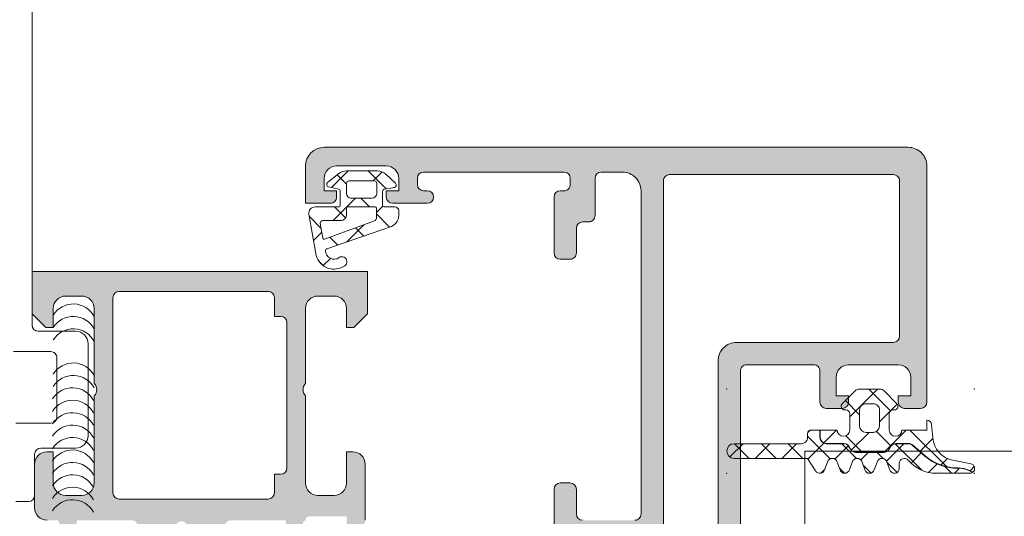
# Model space of a CAD drawing. Header units: millimetres. Extents: x 144573 to 336993, y 74252 to 247042.
# Tile 482 of 656: x 216623 to 216703, y 174683 to 174723. Entities that reach past the tile are written whole.
import ezdxf

# ---------------------------------------------------------------- set-up
doc = ezdxf.new("R2010")
doc.units = ezdxf.units.MM
doc.layers.add('FASÁDA DETAILNÍ', color=255, linetype='Continuous', lineweight=0)
doc.layers.add('NOVA', color=255, linetype='Continuous', lineweight=0)

# ---------------------------------------------------------------- blocks, each defined once
blk = doc.blocks.new('A$C69D17D4D')
at = {"layer": 'FASÁDA DETAILNÍ'}
h = blk.add_hatch(color=256, dxfattribs=at)
edge = h.paths.add_edge_path(flags=16)
edge.add_ellipse((-6469.200171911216, 1338.481925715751), major_axis=(-0.4999740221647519, 0), ratio=1, start_angle=-90.00297707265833, end_angle=0.0029770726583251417, ccw=False)
edge.add_line((-6469.2001459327, 1338.981899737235), (-6451.2001459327, 1338.981899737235))
edge.add_ellipse((-6451.200119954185, 1338.481925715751), major_axis=(-0.4999740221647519, 0), ratio=1, start_angle=179.9970229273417, end_angle=270.00297707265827, ccw=False)
edge.add_line((-6450.7001459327, 1338.481899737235), (-6450.7001459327, 1325.981899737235))
edge.add_ellipse((-6451.200167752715, 1325.981921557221), major_axis=(-0.5000218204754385, 0), ratio=1, start_angle=90.00250027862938, end_angle=179.9974997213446, ccw=False)
edge.add_line((-6451.2001459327, 1325.481899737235), (-6463.8031969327, 1325.481899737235))
edge.add_ellipse((-6463.803198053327, 1323.981900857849), major_axis=(-1.499998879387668, 0), ratio=1, start_angle=-90.00004280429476, end_angle=4.280428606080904e-05)
edge.add_line((-6465.303196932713, 1323.981899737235), (-6465.303196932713, 1310.981911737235))
edge.add_ellipse((-6465.803196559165, 1310.981911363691), major_axis=(-0.49999962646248, 0), ratio=1, start_angle=89.99995719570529, end_angle=180.0000428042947, ccw=False)
edge.add_line((-6465.803196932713, 1310.481911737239), (-6469.200145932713, 1310.481911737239))
edge.add_ellipse((-6469.200146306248, 1310.981911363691), major_axis=(-0.49999962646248, 0), ratio=1, start_angle=-4.280429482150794e-05, end_angle=90.00004280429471, ccw=False)
edge.add_line((-6469.7001459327, 1310.981911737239), (-6469.7001459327, 1338.481899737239))
edge = h.paths.add_edge_path()
edge.add_line((-6498.500140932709, 1339.681911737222), (-6498.500140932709, 1336.681911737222))
edge.add_line((-6498.500140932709, 1336.681911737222), (-6496.500140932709, 1336.681911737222))
edge.add_arc((-6496.500114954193, 1337.181885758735), 0.4999740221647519, 269.9970229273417, 360.0029770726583)
edge.add_line((-6496.000140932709, 1337.181911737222), (-6496.000140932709, 1337.681911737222))
edge.add_line((-6496.000140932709, 1337.681911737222), (-6497.000140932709, 1337.681911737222))
edge.add_line((-6497.000140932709, 1337.681911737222), (-6497.000140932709, 1338.681911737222))
edge.add_arc((-6496.000076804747, 1338.681847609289), 1.000064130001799, 90.00367402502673, 179.9963259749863, ccw=False)
edge.add_line((-6496.000140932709, 1339.681911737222), (-6492.000140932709, 1339.681911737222))
edge.add_arc((-6492.000170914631, 1338.681881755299), 1.000029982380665, 0.0017177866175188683, 89.99828221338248, ccw=False)
edge.add_line((-6491.000140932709, 1338.681911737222), (-6491.000140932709, 1337.681911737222))
edge.add_line((-6491.000140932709, 1337.681911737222), (-6492.000140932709, 1337.681911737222))
edge.add_line((-6492.000140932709, 1337.681911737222), (-6492.000140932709, 1337.181911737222))
edge.add_arc((-6491.500135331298, 1337.181917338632), 0.5000056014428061, 180.0006418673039, 269.9993581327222)
edge.add_line((-6491.500140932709, 1336.681911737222), (-6488.700137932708, 1336.681911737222))
edge.add_arc((-6488.700137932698, 1337.181911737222), 0.5, 270, 450)
edge.add_line((-6488.700137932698, 1337.681911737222), (-6489.000140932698, 1337.681911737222))
edge.add_arc((-6489.000130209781, 1338.181922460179), 0.5000107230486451, 180.0012287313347, 269.99877126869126, ccw=False)
edge.add_line((-6489.500140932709, 1338.181911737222), (-6489.500140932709, 1338.681911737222))
edge.add_arc((-6489.00007301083, 1338.681843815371), 0.500067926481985, 90.00778221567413, 179.9922177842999, ccw=False)
edge.add_line((-6489.000140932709, 1339.181911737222), (-6477.700145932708, 1339.181911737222))
edge.add_arc((-6477.700167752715, 1338.681889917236), 0.5000218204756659, 0.0025002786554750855, 89.99749972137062, ccw=False)
edge.add_line((-6477.2001459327, 1338.681911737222), (-6477.2001459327, 1338.181911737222))
edge.add_arc((-6477.70008325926, 1338.181849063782), 0.4999373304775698, -90.00718274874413, 0.007182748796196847, ccw=False)
edge.add_line((-6477.7001459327, 1337.681911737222), (-6478.000148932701, 1337.681911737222))
edge.add_arc((-6478.000086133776, 1337.181848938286), 0.5000628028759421, 90.00719532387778, 179.9928046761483)
edge.add_line((-6478.500148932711, 1337.181911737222), (-6478.500148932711, 1332.681911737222))
edge.add_arc((-6478.000143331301, 1332.681917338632), 0.5000056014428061, 180.0006418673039, 269.9993581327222)
edge.add_line((-6478.000148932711, 1332.181911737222), (-6477.200145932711, 1332.181911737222))
edge.add_arc((-6477.200119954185, 1332.681885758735), 0.4999740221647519, 269.9970229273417, 360.0029770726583)
edge.add_line((-6476.7001459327, 1332.681911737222), (-6476.7001459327, 1334.681911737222))
edge.add_arc((-6476.200078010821, 1334.681843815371), 0.500067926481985, 90.00778221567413, 179.9922177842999, ccw=False)
edge.add_line((-6476.2001459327, 1335.181911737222), (-6475.7001459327, 1335.181911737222))
edge.add_arc((-6475.70008325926, 1335.681849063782), 0.499937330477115, 269.9928172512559, 360.0071827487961)
edge.add_line((-6475.2001459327, 1335.681911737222), (-6475.2001459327, 1338.681911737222))
edge.add_arc((-6474.700090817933, 1338.681856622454), 0.500055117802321, 90.00631499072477, 179.9936850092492, ccw=False)
edge.add_line((-6474.7001459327, 1339.181911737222), (-6473.000148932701, 1339.181911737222))
edge.add_arc((-6473.000117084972, 1337.681943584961), 1.499968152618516, -0.0012165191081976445, 90.0012165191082, ccw=False)
edge.add_line((-6471.500148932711, 1337.681911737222), (-6471.500148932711, 1311.681911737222))
edge.add_arc((-6472.000128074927, 1311.681890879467), 0.4999791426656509, -90.00239022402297, 0.002390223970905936, ccw=False)
edge.add_line((-6472.000148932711, 1311.181911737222), (-6476.200145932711, 1311.181911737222))
edge.add_arc((-6476.20014033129, 1311.681917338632), 0.5000056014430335, 180.0006418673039, 269.99935813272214, ccw=False)
edge.add_line((-6476.7001459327, 1311.681911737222), (-6476.7001459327, 1313.681911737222))
edge.add_arc((-6477.200167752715, 1313.681889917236), 0.5000218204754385, 0.002500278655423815, 89.99749972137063)
edge.add_line((-6477.2001459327, 1314.181911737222), (-6478.000148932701, 1314.181911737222))
edge.add_arc((-6478.000096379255, 1313.681859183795), 0.5000525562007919, 90.00602154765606, 179.993978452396)
edge.add_line((-6478.500148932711, 1313.681911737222), (-6478.500148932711, 1308.681910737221))
edge.add_line((-6478.500148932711, 1308.681910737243), (-6478.282827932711, 1307.924021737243))
edge.add_arc((-6478.57120634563, 1307.841330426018), 0.2999999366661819, -52.09518532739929, 16.000024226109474, ccw=False)
edge.add_arc((-6478.202595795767, 1307.367910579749), 0.3000001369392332, 127.9047180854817, 179.9999699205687)
edge.add_line((-6478.502595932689, 1307.36791073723), (-6478.502593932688, 1305.30376373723))
edge.add_arc((-6478.102594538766, 1305.303763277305), 0.3999993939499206, 179.9999341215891, 291.9737695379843)
edge.add_line((-6477.952921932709, 1304.932821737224), (-6475.929692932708, 1305.749182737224))
edge.add_arc((-6476.00452955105, 1305.934652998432), 0.19999934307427, 291.9739078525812, 384.14109237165)
edge.add_line((-6475.82202193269, 1306.016449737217), (-6476.89034193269, 1308.400134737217))
edge.add_arc((-6476.707833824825, 1308.481931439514), 0.1999997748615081, 89.18009939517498, 204.1410254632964, ccw=False)
edge.add_line((-6476.70497193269, 1308.681910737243), (-6465.400891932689, 1308.681911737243))
edge.add_arc((-6465.392460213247, 1308.490497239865), 0.1916001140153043, -1.0444500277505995, 92.52222189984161, ccw=False)
edge.add_line((-6465.200891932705, 1308.487004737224), (-6465.200891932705, 1308.066420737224))
edge.add_line((-6465.200891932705, 1308.066420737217), (-6466.632626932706, 1305.600808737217))
edge.add_arc((-6466.373289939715, 1305.449997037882), 0.2999997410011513, 149.8208038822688, 254.0000282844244)
edge.add_line((-6466.455980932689, 1305.161618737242), (-6464.963819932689, 1304.733747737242))
edge.add_line((-6464.963819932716, 1304.73374773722), (-6464.100544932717, 1304.23533573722))
edge.add_arc((-6463.900544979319, 1304.581745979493), 0.4000000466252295, 240.0000115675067, 359.9999652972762)
edge.add_line((-6463.5005449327, 1304.581745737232), (-6463.5008919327, 1308.689676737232))
edge.add_line((-6463.500891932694, 1308.689676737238), (-6463.503196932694, 1323.181733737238))
edge.add_arc((-6463.003197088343, 1323.181911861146), 0.4999998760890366, 89.99998216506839, 180.0204115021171, ccw=False)
edge.add_line((-6463.003196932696, 1323.681911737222), (-6457.600154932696, 1323.681911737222))
edge.add_arc((-6457.600154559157, 1323.181912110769), 0.49999962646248, -4.28042947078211e-05, 90.00004280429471, ccw=False)
edge.add_line((-6457.100154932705, 1323.181911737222), (-6457.100154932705, 1320.681911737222))
edge.add_arc((-6456.600155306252, 1320.681911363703), 0.49999962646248, 179.9999571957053, 270.0000428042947)
edge.add_line((-6456.600154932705, 1320.181911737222), (-6455.300151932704, 1320.181911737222))
edge.add_arc((-6455.300131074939, 1320.681890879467), 0.4999791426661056, 269.997609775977, 360.002390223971)
edge.add_line((-6454.800151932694, 1320.681911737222), (-6454.800151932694, 1321.181911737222))
edge.add_line((-6454.800151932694, 1321.181911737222), (-6455.800151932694, 1321.181911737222))
edge.add_line((-6455.800151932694, 1321.181911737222), (-6455.800151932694, 1322.681911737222))
edge.add_arc((-6454.800120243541, 1322.681880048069), 1.000031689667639, 90.00181559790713, 179.998184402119, ccw=False)
edge.add_line((-6454.800151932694, 1323.681911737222), (-6450.800151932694, 1323.681911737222))
edge.add_arc((-6450.800221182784, 1322.681842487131), 1.00006925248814, 0.003967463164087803, 89.99603253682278, ccw=False)
edge.add_line((-6449.800151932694, 1322.681911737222), (-6449.800151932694, 1321.181911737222))
edge.add_line((-6449.800151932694, 1321.181911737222), (-6450.800151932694, 1321.181911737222))
edge.add_line((-6450.800151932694, 1321.181911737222), (-6450.800151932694, 1320.681911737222))
edge.add_arc((-6450.300177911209, 1320.681885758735), 0.4999740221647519, 179.9970229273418, 270.0029770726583)
edge.add_line((-6450.300151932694, 1320.181911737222), (-6449.000148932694, 1320.181911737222))
edge.add_arc((-6449.000154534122, 1320.681917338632), 0.5000056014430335, 270.0006418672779, 359.9993581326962)
edge.add_line((-6448.500148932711, 1320.681911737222), (-6448.500148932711, 1339.681911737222))
edge.add_arc((-6450.000119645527, 1339.681941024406), 1.499970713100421, 359.9988812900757, 450.0011187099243)
edge.add_line((-6450.000148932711, 1341.181911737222), (-6497.000140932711, 1341.181911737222))
edge.add_arc((-6497.000080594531, 1339.681851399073), 1.500060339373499, 90.00230465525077, 179.9976953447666)
h = blk.add_hatch(dxfattribs=at)
h.set_pattern_fill('ANSI37', color=256, scale=0.625, angle=90, style=0)
h.set_pattern_definition([(135, (-6496.000120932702, 1337.681939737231), (-1.403165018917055, -1.403165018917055), []), (225, (-6496.000120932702, 1337.681939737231), (1.403165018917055, -1.403165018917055), [])])
edge = h.paths.add_edge_path(flags=16)
edge.add_ellipse((-6495.697905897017, 1335.779726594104), major_axis=(-0.4977897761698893, 0), ratio=1, start_angle=89.74527797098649, end_angle=180.192579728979)
edge.add_line((-6495.200118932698, 1335.781399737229), (-6495.200118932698, 1336.281918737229))
edge.add_ellipse((-6495.10013518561, 1336.28193299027), major_axis=(-0.09998374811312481, 0), ratio=1, start_angle=-90.00874069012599, end_angle=0.008167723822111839, ccw=False)
edge.add_line((-6495.1001199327, 1336.381916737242), (-6492.8996899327, 1336.381920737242))
edge.add_ellipse((-6492.899692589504, 1336.281916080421), major_axis=(-0.1000046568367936, 0), ratio=1, start_angle=180.0015221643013, end_angle=269.9984778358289, ccw=False)
edge.add_line((-6492.799687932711, 1336.281918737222), (-6492.799687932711, 1335.469976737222))
edge.add_ellipse((-6492.999694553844, 1335.469985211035), major_axis=(-0.2000066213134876, 0), ratio=1, start_angle=105.68861530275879, end_angle=179.997572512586, ccw=False)
edge.add_line((-6492.945610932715, 1335.277429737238), (-6496.963751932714, 1333.790104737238))
edge.add_ellipse((-6496.998465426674, 1333.883886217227), major_axis=(-0.0999999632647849, 0), ratio=1, start_angle=10.322284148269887, end_angle=110.3121828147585, ccw=False)
edge.add_line((-6497.096846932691, 1333.86596773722), (-6497.317129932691, 1335.07543673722))
edge.add_ellipse((-6497.117239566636, 1335.081945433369), major_axis=(-0.199996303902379, 0), ratio=1, start_angle=-90.00104106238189, end_angle=1.8649678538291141, ccw=False)
edge.add_line((-6497.117235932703, 1335.281941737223), (-6495.700118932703, 1335.281941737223))
edge = h.paths.add_edge_path(flags=16)
edge.add_ellipse((-6495.000117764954, 1338.281930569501), major_axis=(-0.2000001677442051, 0), ratio=1, start_angle=-90.00023842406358, end_angle=0.00023842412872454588, ccw=False)
edge.add_line((-6495.000116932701, 1338.481930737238), (-6492.965659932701, 1338.481926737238))
edge.add_ellipse((-6492.965655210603, 1338.28193145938), major_axis=(-0.1999952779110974, 0), ratio=1, start_angle=179.999506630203, end_angle=270.00135281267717, ccw=False)
edge.add_line((-6492.765659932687, 1338.281929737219), (-6492.765659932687, 1337.481919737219))
edge.add_ellipse((-6493.16567074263, 1337.481928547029), major_axis=(-0.4000108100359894, 0), ratio=1, start_angle=90.0019780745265, end_angle=179.9987381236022, ccw=False)
edge.add_line((-6493.165656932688, 1337.081917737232), (-6494.800119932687, 1337.081917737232))
edge.add_ellipse((-6494.800123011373, 1337.481912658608), major_axis=(-0.3999949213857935, 0), ratio=1, start_angle=-0.0010139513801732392, end_angle=90.0004409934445, ccw=False)
edge.add_line((-6495.200117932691, 1337.481919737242), (-6495.200117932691, 1338.281929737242))
edge = h.paths.add_edge_path()
edge.add_arc((-6496.600109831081, 1338.205378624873), 0.2000083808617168, 130.0023157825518, 254.9984805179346)
edge.add_line((-6496.65188093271, 1338.012186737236), (-6495.848355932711, 1337.821652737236))
edge.add_arc((-6495.900132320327, 1337.628459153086), 0.200011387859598, 0.0027455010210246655, 74.99714367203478, ccw=False)
edge.add_line((-6495.700120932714, 1337.628468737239), (-6495.700120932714, 1336.531918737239))
edge.add_arc((-6495.850108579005, 1336.531908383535), 0.1499876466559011, -90.00395514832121, 0.0039551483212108, ccw=False)
edge.add_line((-6495.850118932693, 1336.381920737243), (-6497.732989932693, 1336.381928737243))
edge.add_arc((-6497.732991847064, 1335.881928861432), 0.4999998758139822, 89.9997806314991, 189.9335722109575)
edge.add_line((-6498.225495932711, 1335.79567573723), (-6497.644106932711, 1332.47594973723))
edge.add_arc((-6496.200121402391, 1332.882024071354), 1.499996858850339, 195.7069244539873, 305.0875539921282)
edge.add_arc((-6495.567814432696, 1331.981921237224), 0.3999981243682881, 305.0880041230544, 485.0880041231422)
edge.add_arc((-6496.20233599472, 1332.863220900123), 0.6860034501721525, 180.4843583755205, 306.1411855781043, ccw=False)
edge.add_arc((-6496.739212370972, 1332.877041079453), 0.1503878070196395, 109.0161509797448, 187.4960782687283, ccw=False)
edge.add_line((-6496.788213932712, 1333.019221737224), (-6491.741987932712, 1334.746903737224))
edge.add_arc((-6492.000109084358, 1335.712995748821), 0.9999801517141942, 284.958910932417, 360.0005723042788)
edge.add_line((-6491.000128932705, 1335.713005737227), (-6491.000116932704, 1336.081910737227))
edge.add_arc((-6491.3001366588, 1336.081890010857), 0.3000197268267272, 0.003958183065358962, 89.99680575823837)
edge.add_line((-6491.300119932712, 1336.381909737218), (-6492.150134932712, 1336.381909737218))
edge.add_arc((-6492.150147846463, 1336.53189382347), 0.1499840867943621, 179.9950667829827, 270.00493321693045, ccw=False)
edge.add_line((-6492.300131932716, 1336.531906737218), (-6492.300120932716, 1337.628468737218))
edge.add_arc((-6492.100106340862, 1337.62845962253), 0.20001459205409, 105.00237433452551, 179.997389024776, ccw=False)
edge.add_line((-6492.151881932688, 1337.821656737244), (-6491.348509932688, 1337.950750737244))
edge.add_arc((-6491.400234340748, 1338.143926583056), 0.1999808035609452, 284.9897870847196, 405.0074444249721)
edge.add_line((-6491.258844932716, 1338.285352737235), (-6492.034714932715, 1339.011871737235))
edge.add_arc((-6492.718225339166, 1338.281930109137), 1.000000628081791, 46.88146232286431, 90.0000340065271)
edge.add_line((-6492.718225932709, 1339.281930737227), (-6495.196858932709, 1339.281930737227))
edge.add_arc((-6495.196857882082, 1338.281927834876), 1.000002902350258, 90.00006019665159, 127.8277930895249)
edge.add_line((-6495.810149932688, 1339.071787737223), (-6496.728678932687, 1338.358588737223))
h = blk.add_hatch(color=256, dxfattribs=at)
edge = h.paths.add_edge_path()
edge.add_arc((-6516.799990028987, 1311.061932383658), 0.1199999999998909, 89.99999999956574, 180)
edge.add_line((-6516.919990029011, 1311.061932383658), (-6516.919990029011, 1308.301934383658))
edge.add_arc((-6517.219990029, 1308.301934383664), 0.2999999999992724, -90.00000000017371, 0, ccw=False)
edge.add_line((-6517.219990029, 1308.001934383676), (-6518.199964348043, 1308.001934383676))
edge.add_arc((-6518.199964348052, 1308.301934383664), 0.2999999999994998, 179.9999999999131, 270, ccw=False)
edge.add_line((-6518.499964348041, 1308.301934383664), (-6518.499964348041, 1310.181945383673))
edge.add_arc((-6518.57883144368, 1310.449488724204), 0.2789255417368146, 286.4245945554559, 361.1628700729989)
edge.add_line((-6518.29996334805, 1310.455149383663), (-6518.29996334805, 1310.908743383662))
edge.add_arc((-6518.578800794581, 1310.914411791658), 0.2788950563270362, 358.8354106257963, 433.5801235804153)
edge.add_line((-6518.499964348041, 1311.181932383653), (-6519.300139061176, 1311.181932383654))
edge.add_arc((-6519.300139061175, 1312.181932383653), 0.9999999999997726, 180.000000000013, 270, ccw=False)
edge.add_line((-6520.300139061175, 1312.181932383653), (-6520.300139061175, 1315.681939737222))
edge.add_arc((-6519.300119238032, 1315.681919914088), 1.000019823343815, 90.0011357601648, 179.9988642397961, ccw=False)
edge.add_line((-6519.300139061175, 1316.681939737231), (-6518.800139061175, 1316.681939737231))
edge.add_line((-6518.800139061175, 1316.681939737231), (-6518.800139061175, 1314.181939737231))
edge.add_arc((-6517.800093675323, 1314.181985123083), 1.0000453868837, 180.0026002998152, 269.9973997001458)
edge.add_line((-6517.800139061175, 1313.181939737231), (-6516.500120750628, 1313.181939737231))
edge.add_arc((-6516.500173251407, 1314.181992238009), 1.000052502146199, 270.0030079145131, 359.9969920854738)
edge.add_line((-6515.500120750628, 1314.181939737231), (-6515.500120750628, 1321.181939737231))
edge.add_arc((-6516.025242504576, 1321.681939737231), 0.7250881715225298, 316.4038161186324, 403.5961838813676)
edge.add_line((-6515.500120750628, 1322.181939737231), (-6515.500120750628, 1328.216027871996))
edge.add_arc((-6516.500173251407, 1328.215975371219), 1.000052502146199, 0.003007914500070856, 89.9969920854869)
edge.add_line((-6516.500120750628, 1329.216027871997), (-6517.800139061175, 1329.216027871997))
edge.add_arc((-6517.800093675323, 1328.215982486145), 1.000045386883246, 90.00260029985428, 179.9973997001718)
edge.add_line((-6518.800139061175, 1328.216027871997), (-6518.800139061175, 1326.681939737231))
edge.add_line((-6518.800139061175, 1326.681939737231), (-6519.400145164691, 1326.681939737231))
edge.add_line((-6519.400145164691, 1326.681939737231), (-6520.500120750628, 1327.781945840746))
edge.add_line((-6520.500120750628, 1327.781945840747), (-6520.500120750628, 1331.181939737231))
edge.add_line((-6520.500120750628, 1331.181939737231), (-6493.500219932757, 1331.181939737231))
edge.add_line((-6493.500219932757, 1331.181939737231), (-6493.500219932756, 1327.781945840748))
edge.add_line((-6493.500219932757, 1327.781945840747), (-6494.600195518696, 1326.68193973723))
edge.add_line((-6494.600195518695, 1326.681939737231), (-6495.20020162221, 1326.681939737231))
edge.add_line((-6495.20020162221, 1326.681939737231), (-6495.200201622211, 1328.216027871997))
edge.add_arc((-6496.200247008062, 1328.215982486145), 1.000045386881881, 0.00260029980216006, 89.99739970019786)
edge.add_line((-6496.20020162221, 1329.216027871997), (-6497.500219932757, 1329.216027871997))
edge.add_arc((-6497.500167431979, 1328.215975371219), 1.000052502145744, 90.003007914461, 179.9969920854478)
edge.add_line((-6498.500219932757, 1328.216027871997), (-6498.500219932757, 1322.18193973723))
edge.add_arc((-6497.975098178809, 1321.681939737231), 0.7250881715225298, 136.4038161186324, 223.5961838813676)
edge.add_line((-6498.500219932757, 1321.181939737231), (-6498.500219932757, 1314.181939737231))
edge.add_arc((-6497.500167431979, 1314.181992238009), 1.000052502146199, 180.0030079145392, 269.9969920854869)
edge.add_line((-6497.500219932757, 1313.181939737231), (-6496.20020162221, 1313.181939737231))
edge.add_arc((-6496.200247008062, 1314.181985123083), 1.000045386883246, 270.0026002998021, 359.9973997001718)
edge.add_line((-6495.20020162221, 1314.181939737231), (-6495.20020162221, 1316.681939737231))
edge.add_line((-6495.20020162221, 1316.681939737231), (-6494.70020162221, 1316.681939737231))
edge.add_arc((-6494.700221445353, 1315.681919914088), 1.00001982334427, 0.0011357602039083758, 89.99886423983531, ccw=False)
edge.add_line((-6493.70020162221, 1315.681939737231), (-6493.70020162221, 1311.181939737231))
edge.add_arc((-6494.200191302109, 1311.181929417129), 0.4999896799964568, -90.00118262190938, 0.0011826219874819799, ccw=False)
edge.add_line((-6494.20020162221, 1310.681939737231), (-6495.20020162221, 1310.681939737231))
edge.add_line((-6495.20020162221, 1310.681939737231), (-6495.20020162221, 1311.481942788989))
edge.add_line((-6495.20020162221, 1311.481942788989), (-6498.200216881, 1311.481942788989))
edge.add_arc((-6498.200219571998, 1311.181935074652), 0.3000077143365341, 89.99948607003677, 180.0005139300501)
edge.add_arc((-6498.421390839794, 1310.914411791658), 0.2788950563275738, 106.4198764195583, 181.1645893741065)
edge.add_line((-6498.700228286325, 1310.908743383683), (-6498.700228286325, 1310.455149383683))
edge.add_arc((-6498.421360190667, 1310.449488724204), 0.2789255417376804, 178.837129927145, 253.5754054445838)
edge.add_line((-6498.500227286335, 1310.181945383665), (-6498.500227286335, 1308.301934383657))
edge.add_arc((-6498.800227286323, 1308.301934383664), 0.3000000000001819, -90, 0, ccw=False)
edge.add_line((-6498.800227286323, 1308.001934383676), (-6499.780201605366, 1308.001934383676))
edge.add_arc((-6499.780201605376, 1308.301934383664), 0.3000000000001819, 180, 270.0000000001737, ccw=False)
edge.add_line((-6500.080201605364, 1308.301934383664), (-6500.080201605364, 1311.061932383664))
edge.add_arc((-6500.200201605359, 1311.061932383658), 0.1199999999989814, 0, 90.00000000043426)
edge.add_line((-6500.200201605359, 1311.181932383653), (-6504.500227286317, 1311.181932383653))
edge.add_arc((-6504.500227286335, 1310.681932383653), 0.5, 90, 179.9999999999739)
edge.add_line((-6505.000227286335, 1310.681932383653), (-6505.000227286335, 1309.981932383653))
edge.add_line((-6505.000227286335, 1309.981932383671), (-6503.618731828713, 1307.589112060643))
edge.add_arc((-6503.738347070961, 1307.520052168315), 0.1381197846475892, -97.7024374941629, 30.0000000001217, ccw=False)
edge.add_arc((-6503.290728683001, 1312.361403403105), 4.999999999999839, 198.7094007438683, 264.65077199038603, ccw=False)
edge.add_arc((-6508.500095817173, 1310.597177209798), 0.5000000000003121, 18.70940074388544, 161.2905992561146)
edge.add_arc((-6513.709462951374, 1312.361403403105), 4.999999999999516, 275.34922800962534, 341.29059925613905, ccw=False)
edge.add_arc((-6513.261844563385, 1307.520052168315), 0.1381197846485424, 149.9999999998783, 277.7024374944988, ccw=False)
edge.add_line((-6513.381459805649, 1307.589112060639), (-6511.999964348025, 1309.981932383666))
edge.add_line((-6511.999964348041, 1309.981932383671), (-6511.999964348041, 1310.681932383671))
edge.add_arc((-6512.499964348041, 1310.681932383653), 0.5, 2.605510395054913e-11, 90.00000000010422)
edge.add_line((-6512.499964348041, 1311.181932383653), (-6516.799990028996, 1311.181932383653))
edge = h.paths.add_edge_path(flags=16)
edge.add_arc((-6501.500212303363, 1329.081933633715), 0.5, 0, 90)
edge.add_line((-6501.500212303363, 1329.581933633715), (-6513.500120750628, 1329.581933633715))
edge.add_arc((-6513.500120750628, 1329.081933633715), 0.5, 90, 180)
edge.add_line((-6514.000120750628, 1329.081933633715), (-6514.000120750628, 1313.381951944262))
edge.add_arc((-6513.500120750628, 1313.381951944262), 0.5, 180, 270)
edge.add_line((-6513.500120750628, 1312.881951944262), (-6501.500212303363, 1312.881951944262))
edge.add_arc((-6501.500212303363, 1313.381951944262), 0.5, 270, 360)
edge.add_line((-6501.000212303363, 1313.381951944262), (-6501.000212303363, 1314.881951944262))
edge.add_line((-6501.000212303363, 1314.881951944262), (-6500.500212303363, 1314.881951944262))
edge.add_arc((-6500.500212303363, 1315.381951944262), 0.5, 270, 360)
edge.add_line((-6500.000212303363, 1315.381951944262), (-6500.000212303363, 1327.081933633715))
edge.add_arc((-6500.500212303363, 1327.081933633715), 0.5, 0, 90)
edge.add_line((-6500.500212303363, 1327.581933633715), (-6501.000212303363, 1327.581933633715))
edge.add_line((-6501.000212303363, 1327.581933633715), (-6501.000212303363, 1329.081933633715))
h = blk.add_hatch(dxfattribs=at)
h.set_pattern_fill('ANSI37', color=256, scale=0.625, angle=90, style=0)
h.set_pattern_definition([(135, (0, 0), (-1.403165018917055, -1.403165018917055), []), (225, (0, 0), (1.403165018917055, -1.403165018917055), [])])
edge = h.paths.add_edge_path()
edge.add_arc((-6455.110072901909, 1320.345933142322), 0.2900050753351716, 494.9975633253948, 629.9994892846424)
edge.add_line((-6455.110075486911, 1320.055928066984), (-6455.010081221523, 1320.055928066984))
edge.add_arc((-6455.010081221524, 1319.745928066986), 0.3099999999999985, 359.9999999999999, 450.0000000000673, ccw=False)
edge.add_line((-6454.700081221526, 1319.745928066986), (-6454.700081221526, 1318.445952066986))
edge.add_arc((-6455.210081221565, 1318.445952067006), 0.5100000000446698, 181.1235201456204, 360.00000000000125, ccw=False)
edge.add_line((-6455.719983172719, 1318.435952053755), (-6457.078591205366, 1318.435950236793))
edge.add_line((-6457.078591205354, 1318.435950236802), (-6457.078591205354, 1317.845949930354))
edge.add_arc((-6456.588591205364, 1317.845949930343), 0.4900000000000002, 180.0000000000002, 270)
edge.add_line((-6456.588591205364, 1317.355949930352), (-6455.188593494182, 1317.355949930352))
edge.add_arc((-6455.188593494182, 1316.845949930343), 0.5099999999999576, 390.00000000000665, 450.0000000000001, ccw=False)
edge.add_line((-6454.746920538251, 1317.100949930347), (-6454.631450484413, 1316.900949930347))
edge.add_arc((-6454.207098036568, 1317.145949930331), 0.4900000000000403, 210.0000000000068, 270.0000000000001)
edge.add_line((-6454.207098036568, 1316.65594993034), (-6451.970088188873, 1316.65594993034))
edge.add_arc((-6451.970088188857, 1317.145949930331), 0.4899999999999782, 270.0000000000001, 330.0000000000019)
edge.add_line((-6451.545735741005, 1316.900949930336), (-6451.430265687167, 1317.100949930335))
edge.add_arc((-6450.988592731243, 1316.845949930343), 0.5100000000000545, 449.9999999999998, 510.00000000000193, ccw=False)
edge.add_line((-6450.988592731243, 1317.355949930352), (-6449.990995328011, 1317.355949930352))
edge.add_arc((-6449.990995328, 1316.850016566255), 0.5059333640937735, 409.3588191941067, 449.99999999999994, ccw=False)
edge.add_line((-6449.661470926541, 1317.233920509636), (-6448.635239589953, 1316.353053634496))
edge.add_arc((-6446.034042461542, 1319.383511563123), 3.993732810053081, 229.3588191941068, 270.618869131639)
edge.add_arc((-6445.969195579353, 1313.380128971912), 2.010000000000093, 423.34520873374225, 450.61886913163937, ccw=False)
edge.add_line((-6445.067481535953, 1315.176517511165), (-6444.800445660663, 1315.042476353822))
edge.add_arc((-6445.045415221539, 1315.345940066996), 0.3900003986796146, 308.9120293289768, 438.9894375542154)
edge.add_line((-6444.9709290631, 1315.728761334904), (-6446.409019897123, 1316.008362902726))
edge.add_arc((-6446.02540784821, 1317.981416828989), 2.010000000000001, 184.9952493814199, 258.9975035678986, ccw=False)
edge.add_line((-6448.027773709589, 1317.806399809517), (-6448.121555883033, 1318.879359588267))
edge.add_arc((-6448.51012299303, 1318.845938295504), 0.3900017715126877, 364.9160046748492, 448.5301263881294)
edge.add_line((-6448.500118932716, 1319.235811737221), (-6448.500118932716, 1318.435940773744))
edge.add_line((-6448.500118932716, 1318.43594077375), (-6450.500198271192, 1318.435952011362))
edge.add_arc((-6451.010100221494, 1318.445952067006), 0.5100000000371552, 180, 358.8764750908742, ccw=False)
edge.add_line((-6451.520100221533, 1318.445952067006), (-6451.520100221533, 1319.745928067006))
edge.add_arc((-6451.210100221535, 1319.745928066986), 0.3100000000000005, 449.99999999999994, 539.9999999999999, ccw=False)
edge.add_line((-6451.210100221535, 1320.055928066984), (-6451.110075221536, 1320.055928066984))
edge.add_arc((-6451.110103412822, 1320.345943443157), 0.2900153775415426, 270.0055695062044, 404.9966855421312)
edge.add_line((-6450.905019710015, 1320.551003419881), (-6451.945584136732, 1321.59230044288))
edge.add_arc((-6452.292188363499, 1321.24594006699), 0.4900000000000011, 404.9798378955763, 449.9999999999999)
edge.add_line((-6452.292188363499, 1321.735940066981), (-6453.928236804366, 1321.735940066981))
edge.add_arc((-6453.928236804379, 1321.24594006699), 0.4899999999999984, 450.0000000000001, 495.0276992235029)
edge.add_line((-6454.274886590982, 1321.59225484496), (-6455.315128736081, 1320.551006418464))
edge = h.paths.add_edge_path()
edge.add_arc((-6453.410104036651, 1318.745918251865), 0.4999901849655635, 180, 269.9999999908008, ccw=False)
edge.add_line((-6453.910094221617, 1318.745918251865), (-6453.910094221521, 1320.045928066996))
edge.add_arc((-6453.410112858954, 1320.045946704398), 0.4999813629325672, 89.9978642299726, 180.0021357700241, ccw=False)
edge.add_line((-6453.41009422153, 1320.545928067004), (-6452.810087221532, 1320.545928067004))
edge.add_arc((-6452.810068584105, 1320.045946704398), 0.4999813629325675, 359.997864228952, 450.002135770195, ccw=False)
edge.add_line((-6452.310087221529, 1320.045928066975), (-6452.310087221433, 1318.745918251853))
edge.add_arc((-6452.810077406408, 1318.745918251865), 0.4999901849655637, 270, 360, ccw=False)
edge.add_line((-6452.810077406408, 1318.245928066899), (-6453.41010403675, 1318.245928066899))
h = blk.add_hatch(dxfattribs=at)
h.set_pattern_fill('ANSI37', color=256, scale=0.48, angle=90, style=0)
h.set_pattern_definition([(135, (0, 0), (-1.077630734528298, -1.077630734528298), []), (225, (0, 0), (1.077630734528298, -1.077630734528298), [])])
edge = h.paths.add_edge_path()
edge.add_line((-6455.714307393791, 1315.852523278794), (-6455.487048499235, 1315.245465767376))
edge.add_arc((-6455.110212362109, 1315.345940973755), 0.3900009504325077, 194.9293687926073, 345.070631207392)
edge.add_line((-6454.733376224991, 1315.245465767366), (-6454.506117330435, 1315.852523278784))
edge.add_arc((-6454.110212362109, 1315.745939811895), 0.4100009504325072, 375.06763367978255, 524.9323663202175, ccw=False)
edge.add_line((-6453.714307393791, 1315.852523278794), (-6453.487048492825, 1315.245465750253))
edge.add_arc((-6453.110212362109, 1315.345939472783), 0.390000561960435, 194.9291583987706, 345.0708416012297)
edge.add_line((-6452.733376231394, 1315.245465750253), (-6452.506117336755, 1315.852523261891))
edge.add_arc((-6452.110212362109, 1315.745941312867), 0.4100005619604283, 375.06742474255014, 524.9325713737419, ccw=False)
edge.add_line((-6451.714307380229, 1315.852523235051), (-6451.487052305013, 1315.245465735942))
edge.add_arc((-6451.110169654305, 1315.345952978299), 0.3900489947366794, 194.9293168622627, 359.9999999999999)
edge.add_line((-6450.720120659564, 1315.345952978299), (-6450.720120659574, 1315.745942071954))
edge.add_arc((-6450.310120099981, 1315.745942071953), 0.4100005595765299, 400.3199356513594, 539.9999999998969, ccw=False)
edge.add_arc((-6447.717833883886, 1317.945911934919), 2.989972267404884, 220.3199378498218, 270.0013304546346)
edge.add_line((-6447.717764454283, 1314.955939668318), (-6445.045972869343, 1314.955940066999))
edge.add_arc((-6445.045415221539, 1315.345940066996), 0.3900003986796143, 269.9180747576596, 305.6405699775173)
edge.add_line((-6444.818162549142, 1315.028991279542), (-6445.076453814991, 1315.158642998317))
edge.add_arc((-6445.969195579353, 1313.380128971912), 1.990000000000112, 423.3452087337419, 450.6188691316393)
edge.add_arc((-6446.034042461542, 1319.383511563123), 4.013732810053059, 229.3588191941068, 270.618869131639, ccw=False)
edge.add_line((-6448.648265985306, 1316.337877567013), (-6449.674497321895, 1317.218744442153))
edge.add_arc((-6449.990995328, 1316.850016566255), 0.4859333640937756, 409.3588191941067, 449.9999999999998)
edge.add_line((-6449.990995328, 1317.335949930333), (-6450.988592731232, 1317.335949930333))
edge.add_arc((-6450.988592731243, 1316.845949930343), 0.4900000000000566, 450.0000000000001, 510.0000000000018)
edge.add_line((-6451.412945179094, 1317.090949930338), (-6451.528415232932, 1316.890949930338))
edge.add_arc((-6451.970088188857, 1317.145949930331), 0.5099999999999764, 269.9999999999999, 330.0000000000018, ccw=False)
edge.add_line((-6451.970088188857, 1316.635949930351), (-6454.207098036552, 1316.635949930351))
edge.add_arc((-6454.207098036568, 1317.145949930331), 0.5100000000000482, 210.000000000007, 269.9999999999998, ccw=False)
edge.add_line((-6454.648770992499, 1316.890949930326), (-6454.764241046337, 1317.090949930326))
edge.add_arc((-6455.188593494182, 1316.845949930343), 0.4899999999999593, 390.000000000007, 449.9999999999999)
edge.add_line((-6455.188593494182, 1317.335949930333), (-6456.588591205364, 1317.335949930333))
edge.add_arc((-6456.588591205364, 1317.845949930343), 0.509999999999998, 179.9999999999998, 270, ccw=False)
edge.add_line((-6457.098591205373, 1317.845949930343), (-6457.098591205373, 1318.435950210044))
edge.add_line((-6457.098591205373, 1318.435950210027), (-6457.810212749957, 1318.435949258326))
edge.add_arc((-6457.810212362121, 1318.145949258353), 0.2900000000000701, 450.0000766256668, 540.0000000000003)
edge.add_line((-6458.1002123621, 1318.145949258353), (-6458.10021236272, 1317.84596412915))
edge.add_arc((-6458.610034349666, 1317.845782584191), 0.5098220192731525, 269.97571351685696, 360.0204027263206, ccw=False)
edge.add_line((-6458.610250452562, 1317.335960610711), (-6464.010213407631, 1317.335930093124))
edge.add_arc((-6464.01021007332, 1316.745931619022), 0.5899984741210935, 450.0003238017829, 630.0000000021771)
edge.add_line((-6464.010210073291, 1316.15593314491), (-6458.104801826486, 1316.15593314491))
edge.add_line((-6458.104801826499, 1316.15593314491), (-6457.448098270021, 1315.151178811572))
edge.add_arc((-6457.110210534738, 1315.345939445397), 0.3899997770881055, 209.9594211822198, 345.0702409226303)
edge.add_line((-6456.733376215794, 1315.245461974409), (-6456.506117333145, 1315.852523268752))
edge.add_arc((-6456.110212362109, 1315.745939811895), 0.4100009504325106, 375.0676336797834, 524.9323677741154, ccw=False)
for points in [[(-6520.500120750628, 1445.418080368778), (-6520.500120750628, 1326.881939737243, 0.414213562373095), (-6520.000120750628, 1326.381939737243), (-6517.000120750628, 1326.381939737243, -0.414213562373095), (-6516.000120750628, 1325.381939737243), (-6516.000120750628, 1317.981939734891, -0.4142135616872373), (-6517.0001207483, 1316.981939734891), (-6519.800120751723, 1316.981939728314, 0.4142135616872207), (-6520.300120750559, 1316.481939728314), (-6520.300120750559, 1313.181939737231, -0.414213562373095), (-6520.800120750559, 1312.681939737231), (-6521.800120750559, 1312.681939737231, -0.414213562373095)], [(-6521.800120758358, 1318.981941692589), (-6519.000120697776, 1318.981941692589, 0.4142135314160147), (-6518.500120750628, 1319.481941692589), (-6518.500120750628, 1324.247990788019, 0.4142135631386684), (-6519.000120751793, 1324.747990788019), (-6522.000120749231, 1324.747990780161, -0.4142135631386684)], [(-6476.2001459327, 1311.181911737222, -0.414207), (-6476.7001459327, 1311.681911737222), (-6476.7001459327, 1313.681911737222), (-6476.7001459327, 1313.681911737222, 0.414188), (-6477.2001459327, 1314.181911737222), (-6478.000148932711, 1314.181911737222), (-6478.000148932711, 1314.181911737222, 0.414152), (-6478.500148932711, 1313.681911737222), (-6478.500148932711, 1308.681910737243)], [(-6463.500891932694, 1308.689676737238), (-6463.503196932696, 1323.181733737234), (-6463.503196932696, 1323.181733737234, -0.414318), (-6463.003196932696, 1323.681911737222), (-6457.600154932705, 1323.681911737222), (-6457.600154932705, 1323.681911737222, -0.414214), (-6457.100154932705, 1323.181911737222), (-6457.100154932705, 1320.681911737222), (-6457.100154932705, 1320.681911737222, 0.414214), (-6456.600154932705, 1320.181911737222), (-6455.300151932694, 1320.181911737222), (-6455.300151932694, 1320.181911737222, 0.414238), (-6454.800151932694, 1320.681911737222), (-6454.800151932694, 1321.181911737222), (-6455.800151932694, 1321.181911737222), (-6455.800151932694, 1322.681911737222), (-6455.800151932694, 1322.681911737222, -0.414195), (-6454.800151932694, 1323.681911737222), (-6450.800151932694, 1323.681911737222), (-6450.800151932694, 1323.681911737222, -0.414173), (-6449.800151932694, 1322.681911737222), (-6449.800151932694, 1321.181911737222), (-6450.800151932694, 1321.181911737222), (-6450.800151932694, 1320.681911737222), (-6450.800151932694, 1320.681911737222, 0.414244), (-6450.300151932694, 1320.181911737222), (-6449.000148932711, 1320.181911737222), (-6449.000148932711, 1320.181911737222, 0.414207), (-6448.500148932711, 1320.681911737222), (-6448.500148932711, 1339.681911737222), (-6448.500148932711, 1339.681911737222, 0.414225), (-6450.000148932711, 1341.181911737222), (-6497.000140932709, 1341.181911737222), (-6497.000140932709, 1341.181911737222, 0.41419), (-6498.500140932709, 1339.681911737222), (-6498.500140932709, 1339.681911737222), (-6498.500140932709, 1336.681911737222), (-6496.500140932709, 1336.681911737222), (-6496.500140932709, 1336.681911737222, 0.414244), (-6496.000140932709, 1337.181911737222), (-6496.000140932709, 1337.681911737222), (-6497.000140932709, 1337.681911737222), (-6497.000140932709, 1338.681911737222), (-6497.000140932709, 1338.681911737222, -0.414176), (-6496.000140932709, 1339.681911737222), (-6492.000140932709, 1339.681911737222), (-6492.000140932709, 1339.681911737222, -0.414196), (-6491.000140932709, 1338.681911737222), (-6491.000140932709, 1337.681911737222), (-6492.000140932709, 1337.681911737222), (-6492.000140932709, 1337.181911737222), (-6492.000140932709, 1337.181911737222, 0.414207), (-6491.500140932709, 1336.681911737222), (-6488.700137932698, 1336.681911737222), (-6488.700137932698, 1336.681911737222, 1), (-6488.700137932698, 1337.681911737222), (-6489.000140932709, 1337.681911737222), (-6489.000140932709, 1337.681911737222, -0.414201), (-6489.500140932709, 1338.181911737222), (-6489.500140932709, 1338.681911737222), (-6489.500140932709, 1338.681911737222, -0.414134), (-6489.000140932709, 1339.181911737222), (-6477.7001459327, 1339.181911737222), (-6477.7001459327, 1339.181911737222, -0.414188), (-6477.2001459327, 1338.681911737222), (-6477.2001459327, 1338.181911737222), (-6477.2001459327, 1338.181911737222, -0.414287), (-6477.7001459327, 1337.681911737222), (-6478.000148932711, 1337.681911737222), (-6478.000148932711, 1337.681911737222, 0.41414), (-6478.500148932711, 1337.181911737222), (-6478.500148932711, 1332.681911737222), (-6478.500148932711, 1332.681911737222, 0.414207), (-6478.000148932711, 1332.181911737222), (-6477.2001459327, 1332.181911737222), (-6477.2001459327, 1332.181911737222, 0.414244), (-6476.7001459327, 1332.681911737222), (-6476.7001459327, 1334.681911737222), (-6476.7001459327, 1334.681911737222, -0.414134), (-6476.2001459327, 1335.181911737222), (-6475.7001459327, 1335.181911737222), (-6475.7001459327, 1335.181911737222, 0.414287), (-6475.2001459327, 1335.681911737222), (-6475.2001459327, 1338.681911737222), (-6475.2001459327, 1338.681911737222, -0.414149), (-6474.7001459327, 1339.181911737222), (-6473.000148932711, 1339.181911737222), (-6473.000148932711, 1339.181911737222, -0.414226), (-6471.500148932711, 1337.681911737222), (-6471.500148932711, 1311.681911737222), (-6471.500148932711, 1311.681911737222, -0.414238), (-6472.000148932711, 1311.181911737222)], [(-6519.300139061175, 1311.181932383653, -0.414213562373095), (-6520.300139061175, 1312.181932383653), (-6520.300139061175, 1315.681939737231, -0.4142019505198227), (-6519.300139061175, 1316.681939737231), (-6518.800139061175, 1316.681939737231), (-6518.800139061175, 1314.181939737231, 0.4141869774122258), (-6517.800139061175, 1313.181939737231), (-6516.500120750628, 1313.181939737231, 0.4141828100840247), (-6515.500120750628, 1314.181939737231), (-6515.500120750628, 1321.181939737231, 0.3999328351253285), (-6515.500120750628, 1322.181939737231), (-6515.500120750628, 1328.216027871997, 0.4141828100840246), (-6516.500120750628, 1329.216027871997), (-6517.800139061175, 1329.216027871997, 0.4141869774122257), (-6518.800139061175, 1328.216027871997), (-6518.800139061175, 1326.681939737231), (-6519.400145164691, 1326.681939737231), (-6520.500120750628, 1327.781945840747), (-6520.500120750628, 1331.181939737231), (-6493.500219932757, 1331.181939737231), (-6493.500219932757, 1327.781945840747), (-6494.600195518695, 1326.681939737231), (-6495.20020162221, 1326.681939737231), (-6495.20020162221, 1328.216027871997, 0.4141869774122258), (-6496.20020162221, 1329.216027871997), (-6497.500219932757, 1329.216027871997, 0.4141828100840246), (-6498.500219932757, 1328.216027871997), (-6498.500219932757, 1322.181939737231, 0.3999328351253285), (-6498.500219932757, 1321.181939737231), (-6498.500219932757, 1314.181939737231, 0.4141828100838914), (-6497.500219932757, 1313.181939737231), (-6496.20020162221, 1313.181939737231, 0.4141869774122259), (-6495.20020162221, 1314.181939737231), (-6495.20020162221, 1316.681939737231), (-6494.70020162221, 1316.681939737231, -0.4142019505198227), (-6493.70020162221, 1315.681939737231), (-6493.70020162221, 1311.181939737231, -0.414225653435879)]]:
    blk.add_lwpolyline(points, format="xyb", dxfattribs=at)
for points in [[(-6496.728678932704, 1338.358588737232, 0.606792), (-6496.65188093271, 1338.012186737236), (-6495.848355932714, 1337.821652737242), (-6495.848355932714, 1337.821652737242, -0.339427), (-6495.700120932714, 1337.628468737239), (-6495.700120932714, 1336.531918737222), (-6495.700120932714, 1336.531918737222, -0.414254), (-6495.850118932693, 1336.381920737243), (-6497.732989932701, 1336.381928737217), (-6497.732989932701, 1336.381928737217, 0.465956), (-6498.225495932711, 1335.79567573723), (-6497.644106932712, 1332.475949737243), (-6497.644106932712, 1332.475949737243, 0.517137), (-6495.337881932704, 1331.654614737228, 1), (-6495.797746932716, 1332.30922773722, -0.610743), (-6496.888314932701, 1332.857421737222, -0.356477), (-6496.788213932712, 1333.019221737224), (-6491.741987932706, 1334.746903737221), (-6491.741987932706, 1334.746903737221, 0.339657), (-6491.000128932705, 1335.713005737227), (-6491.000116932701, 1336.081910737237), (-6491.000116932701, 1336.081910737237, 0.414177), (-6491.300119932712, 1336.381909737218), (-6492.150134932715, 1336.381909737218), (-6492.150134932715, 1336.381909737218, -0.414264), (-6492.300131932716, 1336.531906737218), (-6492.30012093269, 1337.628468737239), (-6492.30012093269, 1337.628468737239, -0.33943), (-6492.151881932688, 1337.821656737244), (-6491.348509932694, 1337.950750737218), (-6491.348509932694, 1337.950750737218, 0.577453), (-6491.258844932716, 1338.285352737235), (-6492.034714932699, 1339.011871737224), (-6492.034714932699, 1339.011871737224, 0.190392), (-6492.718225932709, 1339.281930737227), (-6495.196858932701, 1339.281930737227), (-6495.196858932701, 1339.281930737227, 0.16657), (-6495.810149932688, 1339.071787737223), (-6496.728678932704, 1338.358588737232)], [(-6501.000212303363, 1329.081933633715, 0.414213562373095), (-6501.500212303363, 1329.581933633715), (-6513.500120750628, 1329.581933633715, 0.414213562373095), (-6514.000120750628, 1329.081933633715), (-6514.000120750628, 1313.381951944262, 0.414213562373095), (-6513.500120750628, 1312.881951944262), (-6501.500212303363, 1312.881951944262, 0.414213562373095), (-6501.000212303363, 1313.381951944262), (-6501.000212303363, 1314.881951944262), (-6500.500212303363, 1314.881951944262, 0.414213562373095), (-6500.000212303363, 1315.381951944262), (-6500.000212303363, 1327.081933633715, 0.414213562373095), (-6500.500212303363, 1327.581933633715), (-6501.000212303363, 1327.581933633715)]]:
    blk.add_lwpolyline(points, format="xyb", close=True, dxfattribs=at)
at = {"layer": 'FASÁDA DETAILNÍ', "extrusion": (0, 0, -1)}
for points in [[(6495.200117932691, 1338.281929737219, 0.414216), (6495.000116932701, 1338.481930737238), (6492.965659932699, 1338.481926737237), (6492.965659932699, 1338.481926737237, 0.414223), (6492.765659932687, 1338.281929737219), (6492.765659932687, 1337.481919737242), (6492.765659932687, 1337.481919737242, 0.414197), (6493.165656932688, 1337.081917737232), (6494.800119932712, 1337.081917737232), (6494.800119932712, 1337.081917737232, 0.414221), (6495.200117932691, 1337.481919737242), (6495.200117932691, 1338.281929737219)], [(6469.7001459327, 1338.481899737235, 0.414244), (6469.2001459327, 1338.981899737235), (6451.2001459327, 1338.981899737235), (6451.2001459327, 1338.981899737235, 0.414244), (6450.7001459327, 1338.481899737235), (6450.7001459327, 1325.981899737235), (6450.7001459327, 1325.981899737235, 0.414188), (6451.2001459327, 1325.481899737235), (6463.803196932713, 1325.481899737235), (6463.803196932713, 1325.481899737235, -0.414214), (6465.303196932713, 1323.981899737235), (6465.303196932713, 1310.981911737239), (6465.303196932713, 1310.981911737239, 0.414214), (6465.803196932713, 1310.481911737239), (6469.2001459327, 1310.481911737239), (6469.2001459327, 1310.481911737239, 0.414214), (6469.7001459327, 1310.981911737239), (6469.7001459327, 1338.481899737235)], [(6495.700118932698, 1335.281941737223, -0.416502), (6495.200118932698, 1335.781399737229), (6495.200118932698, 1336.281918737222), (6495.200118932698, 1336.281918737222, 0.4143), (6495.1001199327, 1336.381916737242), (6492.899689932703, 1336.381920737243), (6492.899689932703, 1336.381920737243, 0.414198), (6492.799687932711, 1336.281918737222), (6492.799687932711, 1335.469976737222), (6492.799687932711, 1335.469976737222, 0.336095), (6492.945610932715, 1335.277429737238), (6496.963751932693, 1333.790104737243), (6496.963751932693, 1333.790104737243, 0.466254), (6497.096846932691, 1333.86596773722), (6497.317129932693, 1335.075436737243), (6497.317129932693, 1335.075436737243, 0.423785), (6497.117235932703, 1335.281941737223), (6495.700118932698, 1335.281941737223)]]:
    blk.add_lwpolyline(points, format="xyb", close=True, dxfattribs=at)
at = {"layer": 'FASÁDA DETAILNÍ', "color": 7}
for points in [[(-6455.315128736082, 1320.551006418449, 0.6681907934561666), (-6455.110075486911, 1320.055928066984), (-6455.010081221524, 1320.055928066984, -0.41421356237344), (-6454.700081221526, 1319.745928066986), (-6454.700081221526, 1318.445952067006, -0.9902431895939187), (-6455.719983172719, 1318.435952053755), (-6457.078591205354, 1318.435950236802), (-6457.078591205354, 1317.845949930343, 0.4142135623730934), (-6456.588591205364, 1317.355949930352), (-6455.188593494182, 1317.355949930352, -0.267949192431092), (-6454.746920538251, 1317.100949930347), (-6454.631450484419, 1316.900949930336, 0.2679491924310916), (-6454.207098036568, 1316.65594993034), (-6451.970088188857, 1316.65594993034, 0.267949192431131), (-6451.545735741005, 1316.900949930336), (-6451.430265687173, 1317.100949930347, -0.2679491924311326), (-6450.988592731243, 1317.355949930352), (-6449.990995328, 1317.355949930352, -0.1792130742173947), (-6449.661470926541, 1317.233920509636), (-6448.635239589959, 1316.353053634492, 0.1820014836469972), (-6445.990905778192, 1315.390011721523, -0.1195687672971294), (-6445.067481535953, 1315.176517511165), (-6444.800445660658, 1315.042476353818, 0.6375452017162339), (-6444.9709290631, 1315.728761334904), (-6446.409019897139, 1316.008362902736, -0.3346062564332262), (-6448.027773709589, 1317.806399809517), (-6448.12155588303, 1318.87935958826, 0.381933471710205), (-6448.500118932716, 1319.235811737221), (-6448.500118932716, 1318.43594077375), (-6450.500198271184, 1318.43595201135, -0.9902431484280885), (-6451.520100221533, 1318.445952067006), (-6451.520100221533, 1319.745928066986, -0.414213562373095), (-6451.210100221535, 1320.055928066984), (-6451.110075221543, 1320.055928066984, 0.6681225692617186), (-6450.905019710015, 1320.551003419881), (-6451.945584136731, 1321.592300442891, 0.1990038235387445), (-6452.292188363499, 1321.735940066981), (-6453.928236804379, 1321.735940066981, 0.199038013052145), (-6454.274886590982, 1321.59225484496), (-6455.315128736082, 1320.551006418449)], [(-6453.410104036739, 1318.245928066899, -0.4142135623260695), (-6453.910094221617, 1318.745918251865), (-6453.91009422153, 1320.045928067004, -0.4142353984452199), (-6453.41009422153, 1320.545928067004), (-6452.810087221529, 1320.545928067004, -0.4142353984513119), (-6452.310087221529, 1320.045928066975), (-6452.310087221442, 1318.745918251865, -0.4142135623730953), (-6452.810077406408, 1318.245928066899), (-6453.410104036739, 1318.245928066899)], [(-6455.714307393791, 1315.852523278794), (-6455.487048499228, 1315.245465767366, 0.7683067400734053), (-6454.733376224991, 1315.245465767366), (-6454.506117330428, 1315.852523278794, -0.7663896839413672), (-6453.714307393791, 1315.852523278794), (-6453.487048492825, 1315.245465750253, 0.7683096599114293), (-6452.733376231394, 1315.245465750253), (-6452.506117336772, 1315.852523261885, -0.766392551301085), (-6451.714307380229, 1315.852523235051), (-6451.487052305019, 1315.245465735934, 0.8775222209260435), (-6450.720120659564, 1315.345952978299), (-6450.720120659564, 1315.745942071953, -0.6981291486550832), (-6449.997517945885, 1316.011235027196, 0.2202365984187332), (-6447.717764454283, 1314.955939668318), (-6445.045972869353, 1314.955940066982, 0.1571434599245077), (-6444.818162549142, 1315.028991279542), (-6445.076453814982, 1315.158642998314, 0.1195687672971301), (-6445.99068975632, 1315.370012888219, -0.1820014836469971), (-6448.648265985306, 1316.337877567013), (-6449.674497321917, 1317.218744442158, 0.1792130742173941), (-6449.990995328, 1317.335949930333), (-6450.988592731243, 1317.335949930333, 0.2679491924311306), (-6451.412945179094, 1317.090949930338), (-6451.528415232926, 1316.890949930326, -0.2679491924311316), (-6451.970088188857, 1316.635949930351), (-6454.207098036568, 1316.635949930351, -0.2679491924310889), (-6454.648770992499, 1316.890949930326), (-6454.76424104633, 1317.090949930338, 0.2679491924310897), (-6455.188593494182, 1317.335949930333), (-6456.588591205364, 1317.335949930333, -0.4142135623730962), (-6457.098591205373, 1317.845949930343), (-6457.098591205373, 1318.435950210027), (-6457.810212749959, 1318.435949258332, 0.4142131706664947), (-6458.1002123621, 1318.145949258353), (-6458.10021236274, 1317.845964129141, -0.414442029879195), (-6458.610250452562, 1317.335960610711), (-6464.01021340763, 1317.335930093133, 0.999997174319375), (-6464.010210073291, 1316.15593314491), (-6458.104801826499, 1316.15593314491), (-6457.448098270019, 1315.15117881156, 0.6688782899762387), (-6456.733376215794, 1315.245461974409), (-6456.506117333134, 1315.852523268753, -0.7663896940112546), (-6455.714307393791, 1315.852523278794)]]:
    blk.add_lwpolyline(points, format="xyb", close=True, dxfattribs=at)
at = {"layer": 'FASÁDA DETAILNÍ'}
blk.add_lwpolyline([(-6377.354742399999, 1272.74602788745), (-5989.663965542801, 1272.74602788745), (-5989.663965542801, 1316.74602788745), (-6377.354742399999, 1316.74602788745), (-6458.325621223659, 1316.74602788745), (-6458.325621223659, 1272.74602788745)], close=True, dxfattribs=at)
for centre in [(-6517.183930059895, 1326.670762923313), (-6517.183930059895, 1325.670762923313), (-6517.183930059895, 1324.670762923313), (-6517.183930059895, 1321.92476292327), (-6517.183930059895, 1320.92476292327), (-6517.251530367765, 1319.925961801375), (-6517.251530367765, 1318.925961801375), (-6517.251530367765, 1317.925961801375), (-6517.251530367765, 1316.925961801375), (-6517.251530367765, 1315.925961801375), (-6517.251530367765, 1314.925961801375), (-6517.251530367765, 1313.925961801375), (-6517.251530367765, 1312.925961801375), (-6517.251530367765, 1311.925961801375), (-6517.251530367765, 1310.925961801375)]:
    blk.add_arc(centre, 1.906465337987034, 27.96795443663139, 147.9679544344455, dxfattribs=at)
for p in [(-6464.600121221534, 1321.735940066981), (-6444.670121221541, 1321.735940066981), (-6464.600121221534, 1314.955940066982), (-6444.670121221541, 1314.955940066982)]:
    blk.add_point(p, dxfattribs=at)

msp = doc.modelspace()

# ---------------------------------------------------------------- block references
at = {"layer": 'NOVA', "ltscale": 300}
msp.add_blockref('A$C69D17D4D', (223144.9987451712, 173371.2585875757), dxfattribs=at)

doc.saveas('drawing.dxf')
